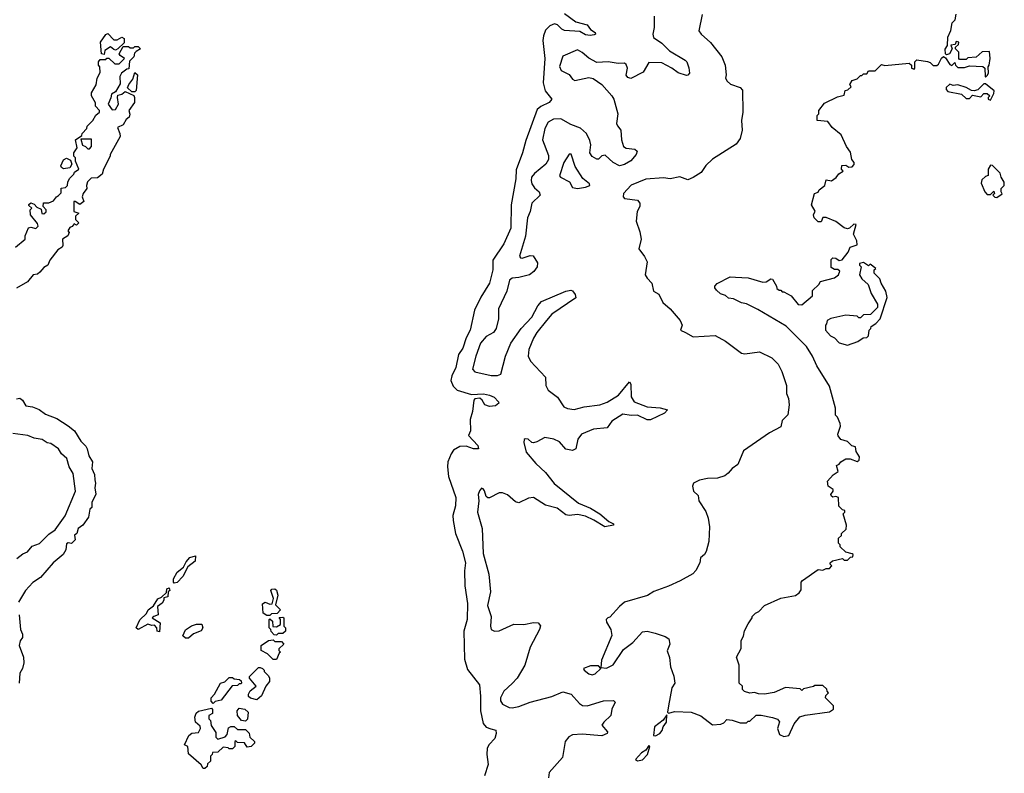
# Model space of a CAD drawing. Extents: x 2293878 to 2522763, y 823964 to 1006972.
# Tile 342 of 407: x 2439006 to 2445060, y 859070 to 863704. Entities that reach past the tile are written whole.
import ezdxf

# ---------------------------------------------------------------- set-up
doc = ezdxf.new("R2010")
doc.units = 0

msp = doc.modelspace()

# ---------------------------------------------------------------- linework, layer by layer
at = {"layer": '0CON20XD'}
for points in [[(2442355, 863742.5), (2442425, 863691.5), (2442495, 863672.5), (2442515, 863644.2), (2442544, 863625), (2442546, 863615), (2442539.3, 863610.7), (2442512.8, 863607.2), (2442485, 863611.6), (2442450.8, 863630.8), (2442355, 863638.5), (2442340, 863645), (2442312.6, 863672.6), (2442295, 863677.8), (2442265, 863665.4), (2442239.9, 863640.1), (2442225.9, 863605), (2442223.6, 863575), (2442235.3, 863465), (2442224.7, 863314.7), (2442237.3, 863267.3), (2442277.3, 863215), (2442262.1, 863195), (2442209.4, 863170.6), (2442187.9, 863152.1), (2442118.1, 862961.9), (2442097.9, 862885), (2442059.5, 862780.5), (2442056.2, 862725), (2442028.4, 862565), (2442025, 862421.2), (2441982.1, 862325), (2441914.4, 862225), (2441914.6, 862165), (2441894.4, 862084.4), (2441841.3, 861998.7), (2441802.2, 861917.8), (2441775.8, 861795), (2441751.6, 861748.4), (2441730, 861685), (2441704, 861645), (2441688.6, 861565), (2441662.7, 861515), (2441657.8, 861485), (2441670.7, 861450.7), (2441695.3, 861425.3), (2441785, 861399.4), (2441857.3, 861402.7), (2441895.3, 861395.3), (2441923.1, 861383.1), (2441950.8, 861355), (2441952.5, 861345), (2441931.1, 861328.9), (2441895, 861326), (2441865.4, 861335.4), (2441850, 861365), (2441835, 861376.2), (2441805, 861373.3), (2441798.8, 861365), (2441790.8, 861295), (2441776.2, 861245), (2441778, 861175), (2441766.4, 861146.4), (2441823.3, 861085), (2441826.7, 861065), (2441795.7, 861064.3), (2441750.6, 861080.6), (2441711.4, 861078.6), (2441672.5, 861057.5), (2441658.1, 861035)], [(2442906.7, 863725), (2442907.5, 863655), (2442898, 863615), (2442904, 863595), (2442955, 863559.1), (2443002.5, 863512.5), (2443097.1, 863455), (2443107.5, 863445), (2443121.1, 863408.9), (2443124.3, 863375), (2443115, 863362), (2443105, 863360.8), (2443055, 863377.9), (2443016.6, 863406.6), (2442955, 863439.2), (2442875, 863440), (2442838.6, 863381.4), (2442762.9, 863342.9), (2442745, 863348.8), (2442735, 863362.5), (2442744.2, 863405), (2442735, 863428.8), (2442725, 863435.8), (2442685, 863434.2), (2442625.4, 863445.4), (2442555, 863440.8), (2442505, 863466.8), (2442465, 863502.9), (2442435, 863519.6), (2442345, 863479.2), (2442324.2, 863415.8), (2442335, 863390.5), (2442385, 863366.7), (2442405, 863338.6), (2442419.6, 863329.6), (2442505, 863347.8), (2442531.6, 863341.6), (2442585.8, 863305.8), (2442646.6, 863236.6), (2442658.8, 863215), (2442684.7, 863125), (2442675.9, 863065), (2442681, 863051), (2442702.4, 863025), (2442705.5, 862964.5), (2442718.1, 862925), (2442735, 862913.3), (2442788.1, 862908.1), (2442803.1, 862895), (2442796.9, 862875), (2442763.4, 862836.6), (2442725, 862812.7), (2442695, 862805.4), (2442654.8, 862824.8), (2442605, 862870.8), (2442585, 862867.5), (2442565, 862846.9), (2442555, 862845.6), (2442525, 862861.9), (2442512.5, 862885), (2442518.2, 862935), (2442511.7, 862961.7), (2442490.4, 863005), (2442455, 863036.8), (2442395, 863059.3), (2442333.7, 863093.7), (2442287.8, 863092.2), (2442255.6, 863074.4), (2442235.4, 863035.4), (2442221.2, 862965), (2442258.3, 862868.3), (2442257.6, 862845), (2442242.1, 862815), (2442170.9, 862759.1), (2442153.5, 862735), (2442150.3, 862715), (2442155.3, 862695), (2442170.9, 862670.9), (2442199.5, 862645), (2442205.5, 862625), (2442154.1, 862575.9), (2442144.3, 862524.3), (2442127.5, 862485), (2442116.5, 862373.5), (2442079.4, 862249.4), (2442085, 862239.2), (2442095, 862237.1), (2442145, 862254.4), (2442162.9, 862252.9), (2442189.3, 862209.3), (2442187.5, 862185), (2442168.2, 862155), (2442140.6, 862135), (2442075, 862118.1), (2442035, 862115.3), (2442017.5, 862102.5), (2442002, 862035), (2441950, 861925), (2441950, 861865), (2441935, 861805.8), (2441918.8, 861781.2), (2441874.8, 861755.2), (2441840.3, 861715), (2441810, 861635), (2441790.5, 861555), (2441805, 861538.1), (2441905, 861516.1), (2441943.7, 861516.3), (2441965, 861524.3), (2441992.4, 861635), (2442025, 861714.5), (2442089.6, 861805), (2442156, 861875), (2442191.8, 861945), (2442215, 861971.5), (2442365, 862034.4), (2442395, 862040.8), (2442405, 862035.7), (2442422, 862015), (2442425.8, 861994.2), (2442277.3, 861892.7), (2442245.2, 861854.8), (2442185, 861779.6), (2442166.3, 861745), (2442136.9, 861675), (2442131.8, 861635), (2442147.1, 861605), (2442240, 861505), (2442240.6, 861455), (2442256.2, 861426.2), (2442313.4, 861383.4), (2442352.8, 861322.8), (2442375, 861312.2), (2442415, 861307.5), (2442476.4, 861323.6), (2442573.8, 861335), (2442618.3, 861351.7), (2442687.5, 861395), (2442755, 861477.5), (2442763.8, 861463.8), (2442766.8, 861385), (2442784.6, 861354.6), (2442865, 861322.5), (2442945, 861317.5), (2442990, 861305), (2442970, 861285), (2442885, 861243.1), (2442865, 861244.4), (2442805, 861272.7), (2442765, 861270.3), (2442715, 861277.7), (2442646.7, 861235), (2442618.8, 861195), (2442534.8, 861185.2), (2442460.5, 861155), (2442437.3, 861125), (2442425.6, 861065), (2442405, 861055.5), (2442363.4, 861063.4), (2442325, 861107.5), (2442291.2, 861125), (2442235, 861134.6), (2442185, 861107.5), (2442165, 861102.9), (2442154.7, 861104.7), (2442132, 861125), (2442115, 861127.5), (2442107.8, 861122.2), (2442105.5, 861105), (2442120, 861045), (2442179.6, 860975), (2442238.8, 860918.8), (2442291.4, 860851.4), (2442441.5, 860731.5), (2442515, 860700.4), (2442572.5, 860665), (2442629.1, 860619.1), (2442656.7, 860605), (2442657.5, 860595), (2442603.8, 860586.2), (2442537.2, 860627.2), (2442485, 860650.9), (2442435, 860661.8), (2442385, 860655.5), (2442365, 860658.9), (2442311.3, 860701.3), (2442239.7, 860719.7), (2442165, 860765.4), (2442135, 860762.1), (2442075, 860733.6), (2442055, 860738.9), (2442005, 860781.4), (2441975, 860795.6), (2441955, 860794.3), (2441895, 860763.8), (2441885, 860763.3), (2441875, 860772.5), (2441865, 860807.5), (2441855, 860820), (2441845, 860822.5), (2441832.3, 860807.7), (2441824.2, 860785), (2441828.8, 860745), (2441820.8, 860675), (2441849.5, 860575), (2441855, 860421.2), (2441891.1, 860295), (2441900.3, 860185), (2441882.6, 860102.6), (2441904.1, 860034.1), (2441900, 859975), (2441904.4, 859955), (2441924.6, 859944.6), (2441955, 859946.9), (2442045, 859986.9), (2442105.8, 859985.8), (2442165, 859997.8), (2442194.3, 859994.3), (2442207.7, 859977.7), (2442201.9, 859955), (2442145.5, 859845), (2442111.8, 859735), (2442065.2, 859654.8), (2442035, 859622.2), (2441982.3, 859575), (2441962.3, 859535), (2441962.7, 859515), (2441975.3, 859495.3), (2442015, 859474.6), (2442035, 859472.5), (2442075, 859480.9), (2442145, 859508.4), (2442277.4, 859542.6), (2442345, 859571.9), (2442396.6, 859556.6), (2442449.1, 859499.1), (2442467.3, 859487.3), (2442495, 859484.4), (2442596.3, 859516.3), (2442656.7, 859516.7), (2442667.1, 859507.1), (2442647.1, 859465), (2442641.4, 859425), (2442597.1, 859385), (2442586, 859365), (2442620, 859325), (2442618, 859315), (2442585, 859299.5), (2442465, 859311.6), (2442405, 859306.7), (2442381.8, 859295), (2442360, 859265), (2442343.6, 859166.4), (2442261.2, 859075), (2442258.3, 859041.7)], [(2443203.3, 863735), (2443181.2, 863635), (2443195.8, 863615), (2443254.1, 863564.1), (2443323.8, 863475), (2443343.8, 863425), (2443350, 863365), (2443346, 863345), (2443355.7, 863325), (2443376.9, 863306.9), (2443436.1, 863286.1), (2443449.6, 863269.6), (2443451.8, 863135), (2443443.5, 863085), (2443448.8, 863025), (2443435, 862973.3), (2443410.9, 862939.1), (2443265, 862846.7), (2443225, 862807.5), (2443196.7, 862765), (2443147.4, 862732.6), (2443115, 862720), (2443065, 862737.5), (2443005, 862725.8), (2442965, 862732), (2442855.8, 862724.2), (2442765, 862686.9), (2442718.8, 862635), (2442716.7, 862615), (2442724.2, 862604.2), (2442805, 862593.3), (2442820, 862575), (2442818.8, 862555), (2442803.3, 862525), (2442797.5, 862465), (2442819.7, 862399.7), (2442826.7, 862355), (2442813.3, 862295), (2442848.3, 862248.3), (2442863.8, 862215), (2442852.5, 862135), (2442863.6, 862113.6), (2442893.6, 862083.6), (2442902.5, 862035), (2442936.4, 862016.4), (2442960, 861965), (2443006.4, 861926.4), (2443067.5, 861855), (2443080, 861825), (2443070, 861795), (2443100.8, 861780.8), (2443147, 861753), (2443281.7, 861761.7), (2443345, 861727.5), (2443445, 861653.3), (2443465, 861650), (2443555, 861662.5), (2443630, 861625), (2443670, 861585), (2443691.7, 861541.7), (2443720, 861455), (2443720, 861405), (2443732.5, 861375), (2443737.5, 861335), (2443730, 861275), (2443695, 861240), (2443685, 861200), (2443616.4, 861163.6), (2443457, 861053), (2443420.7, 860969.3), (2443387.5, 860945), (2443362.5, 860915), (2443340.7, 860899.3), (2443296.1, 860883.9), (2443235, 860883.3), (2443185, 860872.5), (2443150, 860855), (2443142.5, 860835), (2443150, 860805), (2443178.3, 860778.3), (2443182.5, 860745), (2443225, 860680), (2443239.3, 860639.3), (2443247.5, 860585), (2443242.5, 860495), (2443226.4, 860433.6), (2443217.5, 860415), (2443192.5, 860395), (2443187.5, 860365), (2443163.3, 860316.7), (2443145, 860297.5), (2443066.1, 860253.9), (2442995, 860220), (2442905, 860187.5), (2442867, 860163), (2442725, 860122.5), (2442693.6, 860096.4), (2442635, 860030), (2442623, 860027), (2442612.5, 860015), (2442615, 860000), (2442641.2, 859955), (2442646.4, 859916.4), (2442582.5, 859765), (2442580, 859720), (2442615, 859717.5), (2442655, 859736.7), (2442719.4, 859830.6), (2442776, 859875), (2442835, 859940), (2442865, 859943.8), (2442912.7, 859932.7), (2442975, 859912), (2442997, 859897), (2443002.9, 859865), (2442986.7, 859823.3), (2443001.7, 859781.7), (2443006.7, 859725), (2443028, 859668), (2443033.8, 859625), (2443016.7, 859595), (2442996.1, 859483.9), (2442990, 859445), (2442995, 859440), (2443035, 859450), (2443135, 859446.7), (2443193.6, 859423.6), (2443265, 859367.5), (2443317, 859373), (2443335, 859380), (2443355, 859400), (2443387, 859397), (2443435, 859380), (2443475, 859380), (2443485, 859390), (2443495, 859390), (2443535, 859427.5), (2443565, 859427.5), (2443635, 859413.3), (2443665, 859402.5), (2443677, 859387), (2443665.6, 859345), (2443678, 859308), (2443705, 859295.6), (2443735, 859302.5)], [(2443735, 859302.5), (2443767.5, 859375), (2443803, 859417), (2443835, 859427.5), (2443985, 859447.5), (2444010, 859465), (2444010, 859485), (2443960, 859535), (2443961.7, 859548.3), (2443980, 859565), (2443970, 859575), (2443968.3, 859588.3), (2443945, 859610), (2443895, 859610), (2443887, 859603), (2443825, 859590), (2443815, 859580), (2443805, 859590), (2443715, 859596.7), (2443645, 859567.5), (2443585, 859557.5), (2443548.3, 859558.3), (2443525, 859567.5), (2443495, 859562.5), (2443463, 859573), (2443450, 859585), (2443450, 859605), (2443430, 859625), (2443430, 859735), (2443412.5, 859785), (2443441.7, 859838.3), (2443443, 859887), (2443457, 859913), (2443463, 859947), (2443485, 859990), (2443510, 860025), (2443510, 860035), (2443530, 860055), (2443550, 860065), (2443585, 860102.5), (2443685, 860146.7), (2443776.1, 860163.9), (2443799.3, 860180.7), (2443811.7, 860198.3), (2443810, 860245), (2443820, 860255), (2443915, 860322.5), (2443945, 860320), (2443965, 860330), (2443985, 860330), (2444000, 860345), (2443990, 860355), (2443990, 860365), (2444003, 860377), (2444065, 860390), (2444075, 860380), (2444095, 860380), (2444115, 860400), (2444128.3, 860401.7), (2444130, 860415), (2444125, 860420), (2444085, 860430), (2444051.7, 860461.7), (2444050, 860475), (2444040, 860485), (2444040, 860515), (2444058.3, 860531.7), (2444060, 860545), (2444088.3, 860571.7), (2444090, 860595), (2444070, 860665), (2444080, 860675), (2444080, 860685), (2444065, 860690), (2444043.3, 860713.3), (2444040, 860765), (2444025, 860772.5), (2444005, 860767.5), (2443997.5, 860775), (2443992.5, 860785), (2444007.5, 860805), (2444007.5, 860815), (2443977.5, 860835), (2443973.9, 860866.1), (2444007.5, 860905), (2444037.5, 860925), (2444028.3, 860961.7), (2444045, 860970), (2444053.9, 860986.1), (2444085, 861003.3), (2444113, 861003), (2444155, 860986.7), (2444166.7, 860995), (2444170, 861015), (2444148.3, 861048.3), (2444145, 861077.5), (2444123, 861083), (2444095, 861110), (2444055, 861123.3), (2444038.8, 861145), (2444036.2, 861155), (2444052.5, 861205), (2444051.7, 861221.7), (2444035, 861260), (2444023, 861273), (2444022.5, 861315), (2443985, 861450), (2443907.5, 861575), (2443880, 861635), (2443843.6, 861693.6), (2443719.3, 861819.3), (2443545, 861922.5), (2443475, 861957.5), (2443445, 861962.5), (2443395, 861987.5), (2443365, 861992.5), (2443345, 862007.5), (2443315, 862017.5), (2443290.7, 862040.7), (2443280, 862055), (2443280, 862065), (2443295, 862082.5), (2443375, 862122.5), (2443408.3, 862121.7), (2443485, 862117.5), (2443575, 862090), (2443595, 862092.5), (2443625, 862110), (2443635, 862107.5), (2443660, 862065), (2443661.7, 862051.7), (2443675, 862040), (2443685, 862040), (2443695, 862030), (2443705, 862030), (2443750, 862005), (2443791.7, 861951.7), (2443815, 861950), (2443880, 862005), (2443881.7, 862038.3), (2443920, 862075), (2443930, 862095), (2444015, 862115.8), (2444041.2, 862135), (2444048.3, 862158.3), (2444037, 862167), (2444015, 862167.5), (2443995, 862180), (2443995, 862230), (2444005, 862240), (2444025, 862237.5), (2444045, 862222.5), (2444063.6, 862226.4), (2444100, 862275), (2444112.5, 862305), (2444155, 862320), (2444152.5, 862345), (2444133.8, 862385), (2444150, 862445), (2444135, 862447.5), (2444108.3, 862421.7), (2444095, 862417.5), (2444075, 862423.3), (2444025, 862462.5), (2443965, 862486.7), (2443945, 862487.5), (2443935, 862460), (2443915, 862460), (2443890, 862485), (2443886.7, 862505), (2443896.4, 862526.4), (2443873.8, 862565), (2443892.5, 862635), (2443915, 862642.5), (2443922, 862658), (2443956.4, 862683.6), (2443965, 862720), (2443996.7, 862713.3), (2444026.4, 862733.6), (2444043.3, 862756.7), (2444068.3, 862771.7), (2444060, 862785), (2444061.7, 862808.3), (2444085, 862810), (2444105, 862797.5), (2444125, 862800), (2444137, 862813), (2444137.5, 862825), (2444122.5, 862845), (2444115, 862890), (2444090, 862925), (2444056.7, 862995), (2444000.7, 863040.7), (2443975, 863077.5), (2443910, 863085), (2443910, 863115), (2443920, 863125), (2443920, 863145), (2443955, 863190), (2444035, 863230), (2444075, 863240), (2444081.7, 863268.3), (2444098.3, 863271.7), (2444118.3, 863291.7), (2444110, 863305), (2444125, 863330), (2444155, 863340), (2444175, 863360), (2444185, 863360), (2444195, 863370), (2444215, 863370), (2444225, 863390), (2444265, 863390), (2444305, 863427.5), (2444325, 863422.5), (2444475, 863437.5), (2444490, 863425), (2444490, 863405), (2444505, 863400), (2444510, 863405), (2444510, 863445), (2444523, 863457), (2444587, 863447), (2444605, 863440), (2444623, 863423), (2444645, 863422.5), (2444655, 863430), (2444673.6, 863466.4), (2444686.7, 863476.7), (2444699.2, 863469.2), (2444725, 863427.5), (2444737, 863423), (2444755, 863440), (2444760, 863425), (2444775, 863410), (2444815, 863410), (2444845, 863420), (2444927, 863417), (2444940, 863405), (2444942.5, 863355), (2444945, 863350), (2444955, 863360), (2444962.5, 863375), (2444960, 863415), (2444966.4, 863423.6), (2444972.5, 863465), (2444968.3, 863508.3), (2444923, 863507), (2444887, 863473), (2444835, 863470), (2444825, 863460), (2444785, 863460), (2444780, 863465), (2444780, 863505), (2444760, 863525), (2444760, 863535), (2444778.3, 863551.7), (2444780, 863565), (2444765, 863570), (2444758.3, 863551.7), (2444731.7, 863548.3), (2444740, 863525), (2444722.5, 863495), (2444705, 863487.5), (2444697.5, 863495), (2444697, 863523), (2444710, 863545), (2444713.6, 863596.4), (2444731.7, 863638.3), (2444740, 863685), (2444757, 863703), (2444765, 863737.5)], [(2439525, 863490), (2439510, 863495), (2439502.5, 863565), (2439535, 863612.5), (2439548.3, 863618.3), (2439585, 863580), (2439605, 863580), (2439635, 863597.5), (2439648.3, 863588.3), (2439648.3, 863561.7), (2439610, 863525), (2439595, 863517.5), (2439585, 863520), (2439565, 863537.5), (2439530, 863515), (2439525, 863490)], [(2439245, 862622.5), (2439261.7, 862638.3), (2439261.7, 862668.3), (2439288.3, 862671.7), (2439300, 862685), (2439303, 862707), (2439315, 862730), (2439340, 862755), (2439343.6, 862766.4), (2439370, 862785), (2439350, 862835), (2439350, 862855), (2439340, 862865), (2439340, 862885), (2439360, 862915), (2439350, 862965), (2439388.3, 862991.7), (2439390, 863005), (2439420, 863035), (2439421.7, 863048.3), (2439456.4, 863083.6), (2439473.6, 863116.4), (2439497.5, 863135), (2439496.1, 863146.1), (2439473, 863173), (2439471.7, 863191.7), (2439447.5, 863235), (2439447.5, 863255), (2439477, 863303), (2439482.5, 863345), (2439501.7, 863378.3), (2439500, 863415), (2439490, 863425), (2439490, 863445), (2439501.7, 863458.3), (2439535, 863460), (2439542.5, 863467.5), (2439555, 863467.5), (2439591.7, 863431.7), (2439617, 863433), (2439650, 863465), (2439623.6, 863483.6), (2439617.5, 863495), (2439641.7, 863538.3), (2439675, 863540), (2439685, 863530), (2439705, 863530), (2439715, 863540), (2439735, 863540), (2439750, 863525), (2439721.7, 863508.3), (2439712.5, 863497.5), (2439707.5, 863475), (2439681.7, 863448.3), (2439678.3, 863401.7), (2439665, 863400), (2439632.5, 863375), (2439622.5, 863355), (2439625, 863310), (2439595, 863260), (2439570, 863245), (2439567, 863223), (2439550, 863185), (2439575, 863150), (2439595, 863152.5), (2439613.3, 863185), (2439606.7, 863225), (2439610, 863240), (2439635, 863246.7), (2439655, 863262.5), (2439708.3, 863238.3), (2439712.5, 863225), (2439712.5, 863195), (2439677.5, 863145), (2439683, 863123), (2439680, 863105), (2439660.7, 863089.3), (2439643, 863057), (2439608.3, 863041.7), (2439622.5, 863005), (2439623.3, 862985), (2439562.5, 862875), (2439562.5, 862865), (2439521.2, 862785), (2439513.3, 862755), (2439485, 862732.5), (2439445, 862730), (2439423.9, 862706.1), (2439417.5, 862685), (2439420, 862665), (2439396.7, 862635), (2439391.2, 862615), (2439400, 862585), (2439375, 862567.5), (2439346.7, 862586.7), (2439340, 862585), (2439340, 862525), (2439370, 862515), (2439350, 862495), (2439350, 862475), (2439370, 862455), (2439355, 862440), (2439341.7, 862448.3), (2439328.3, 862431.7), (2439313.6, 862426.4), (2439302.5, 862405), (2439310, 862395), (2439302.5, 862375), (2439270, 862355), (2439272.5, 862315), (2439267.5, 862305), (2439240.7, 862289.3), (2439192.5, 862225), (2439180, 862195), (2439155, 862180), (2439129.5, 862150.5), (2439115, 862140), (2439090, 862135), (2439055, 862092.5), (2438987, 862053)], [(2439715, 863260), (2439695, 863260), (2439670, 863285), (2439676.7, 863305), (2439701.2, 863338.8), (2439715, 863380), (2439730, 863365), (2439721.7, 863268.3), (2439715, 863260)], [(2444975, 863210), (2444995, 863250), (2444997, 863267), (2444945, 863310), (2444935, 863310), (2444896.7, 863273.3), (2444875, 863267.5), (2444858.3, 863268.3), (2444825, 863287.5), (2444775, 863303.3), (2444745, 863300), (2444725, 863307.5), (2444703, 863287), (2444702.5, 863275), (2444713, 863263), (2444796.4, 863246.4), (2444825, 863220), (2444845, 863220), (2444865, 863240), (2444915, 863230), (2444935, 863250), (2444955, 863250), (2444970, 863235), (2444960, 863225), (2444960, 863215), (2444975, 863210)], [(2439435, 862910), (2439447.5, 862925), (2439448.3, 862968.3), (2439381.7, 862968.3), (2439391.7, 862931.7), (2439410, 862925), (2439425, 862910), (2439435, 862910)], [(2439275, 862786.7), (2439263.3, 862795), (2439260, 862805), (2439275, 862842.5), (2439295, 862852.5), (2439319.3, 862839.3), (2439327.5, 862815), (2439315, 862792.5), (2439275, 862786.7)], [(2442435, 862666), (2442485, 862674), (2442512.5, 862685), (2442510, 862695), (2442468.1, 862728.1), (2442421.5, 862801.5), (2442397, 862877), (2442385, 862876.7), (2442352.7, 862825), (2442325, 862743.3), (2442331.2, 862735), (2442387, 862707), (2442405, 862671.2), (2442435, 862666)], [(2445015, 862610), (2445047, 862633), (2445040, 862645), (2445040, 862665), (2445060, 862685), (2445060, 862705), (2445040, 862735), (2445035, 862760), (2444988.3, 862808.3), (2444975, 862810), (2444960, 862785), (2444960, 862745), (2444945, 862740), (2444921.7, 862718.3), (2444918.3, 862698.3), (2444940, 862645), (2444955, 862630), (2444975, 862630), (2444995, 862650), (2445000, 862635), (2444990, 862625), (2445001.7, 862611.7), (2445015, 862610)], [(2438980, 862305), (2439040, 862355), (2439040, 862375), (2439060, 862425), (2439075, 862427.5), (2439105, 862420), (2439120, 862435), (2439115, 862450), (2439072.5, 862505), (2439070, 862535), (2439080, 862545), (2439061.7, 862561.7), (2439061.7, 862568.3), (2439075, 862577.5), (2439095, 862570), (2439111.7, 862551.7), (2439138.3, 862538.3), (2439141.7, 862511.7), (2439155, 862510), (2439168.3, 862521.7), (2439170, 862535), (2439150, 862555), (2439151.7, 862578.3), (2439185, 862577.5), (2439215, 862590), (2439232.5, 862615), (2439245, 862622.5)], [(2444095, 861702.5), (2444160, 861725), (2444191.7, 861748.3), (2444215, 861750), (2444225, 861760), (2444230, 861795), (2444240, 861805), (2444241.7, 861818.3), (2444270, 861835), (2444296.7, 861865), (2444340, 861995), (2444332.5, 862035), (2444303.3, 862083.3), (2444295, 862110), (2444260, 862145), (2444260, 862165), (2444270, 862175), (2444235, 862200), (2444225, 862190), (2444195, 862210), (2444170, 862205), (2444170, 862195), (2444180, 862185), (2444170, 862135), (2444185, 862110), (2444223.8, 862075), (2444240.5, 862020.5), (2444280, 861955), (2444280, 861935), (2444238.3, 861891.7), (2444195, 861890), (2444175, 861870), (2444165, 861870), (2444155, 861880), (2444085, 861887.5), (2443993, 861867), (2443970, 861855), (2443967, 861833), (2443960, 861825), (2443960, 861795), (2443990.7, 861760.7), (2444015, 861747.5), (2444045, 861716.7), (2444095, 861702.5)], [(2438986.4, 861373.6), (2439007, 861377), (2439022.5, 861365), (2439045, 861330), (2439085, 861322.5), (2439125, 861306.2), (2439165, 861278), (2439235, 861252), (2439305, 861207.5), (2439343.8, 861175), (2439381.3, 861111.3), (2439412.5, 861082.5), (2439422, 861065), (2439431.2, 861021.2), (2439453.3, 860985), (2439448.8, 860945), (2439467, 860907), (2439467.5, 860875), (2439473.3, 860855), (2439467.5, 860825), (2439473.9, 860786.1), (2439448.8, 860735), (2439450, 860705), (2439436.7, 860693.3), (2439428.8, 860645), (2439395, 860596.7), (2439366.2, 860575), (2439356.7, 860545), (2439342.5, 860535), (2439346.7, 860505), (2439325, 860483.3), (2439305, 860487.5), (2439295, 860480), (2439290, 860445), (2439273.3, 860415), (2439212.5, 860365), (2439135, 860274), (2439086.1, 860243.9), (2439042.5, 860195), (2438998.6, 860121.4)], [(2438989.3, 860390.7), (2439025, 860419.2), (2439055, 860431.4), (2439082.4, 860467.6), (2439127.9, 860482.1), (2439185, 860540), (2439225, 860566.7), (2439285, 860653.3), (2439348.8, 860805), (2439334.1, 860914.1), (2439310, 860955), (2439295.8, 861005.8), (2439263.8, 861035), (2439245.7, 861065.7), (2439197.7, 861097.7), (2439175, 861102.5), (2439145, 861121.9), (2439095, 861131.4), (2439057, 861147), (2438965, 861160)], [(2441658.1, 861035), (2441638.8, 860985), (2441636, 860955), (2441643.4, 860895), (2441687.5, 860765), (2441685.5, 860715), (2441669.4, 860655), (2441671.9, 860625), (2441685.6, 860545), (2441729.5, 860435), (2441746.9, 860365), (2441740.6, 860315), (2441743.5, 860223.5), (2441760.5, 860115), (2441756.5, 860015), (2441736.9, 859945), (2441741.4, 859771.4), (2441759.1, 859709.1), (2441833.8, 859615), (2441840.4, 859545), (2441838.7, 859455), (2441856.4, 859376.4), (2441873.3, 859353.3), (2441903.2, 859343.2), (2441933.3, 859335), (2441936.2, 859315), (2441928, 859285), (2441892.5, 859247.5), (2441880, 859225), (2441877.5, 859185), (2441886.6, 859123.4), (2441864.5, 859055)], [(2439955, 860240), (2439952.5, 860245), (2439952.5, 860265), (2439973.9, 860306.1), (2440013, 860337), (2440029.3, 860370.7), (2440052.3, 860397.7), (2440086.7, 860406.7), (2440085.8, 860374.2), (2440040.7, 860339.3), (2440009.2, 860280.8), (2439975, 860243.8), (2439955, 860240)], [(2439865, 859940), (2439852.5, 859945), (2439850, 859965), (2439835, 859980), (2439818.3, 859978.3), (2439795, 859987.5), (2439735, 859953.8), (2439723.3, 859965), (2439745.9, 860014.1), (2439785, 860053.3), (2439796.2, 860075), (2439829.5, 860100.5), (2439855, 860142.5), (2439877.5, 860152.5), (2439908.3, 860181.7), (2439910, 860205), (2439925, 860210), (2439930, 860195), (2439920, 860185), (2439917.5, 860155), (2439891.7, 860148.3), (2439892.5, 860135), (2439883, 860117), (2439853.8, 860096.2), (2439857.5, 860045), (2439830, 860035), (2439820, 860025), (2439870, 859995), (2439865, 859940)], [(2440545, 860040), (2440525, 860040), (2440502.5, 860055), (2440498.3, 860111.7), (2440515, 860122.5), (2440545, 860110), (2440558.3, 860111.7), (2440567.5, 860145), (2440550, 860195), (2440557.5, 860202.5), (2440575, 860203.3), (2440585.9, 860195.9), (2440592.5, 860165), (2440580, 860105), (2440610, 860075), (2440588.3, 860051.7), (2440555, 860050), (2440545, 860040)], [(2439002.9, 860045), (2439011.2, 859955), (2439023.3, 859925), (2439023.3, 859905), (2439010, 859885), (2439003.3, 859855), (2439030, 859785), (2439030.7, 859749.3), (2439023.3, 859715), (2439006.2, 859685), (2439002.5, 859625)], [(2440585, 859920), (2440571.7, 859921.7), (2440551.7, 859941.7), (2440550, 859955), (2440540, 859965), (2440540, 860015), (2440545, 860020), (2440560, 860005), (2440561.7, 859971.7), (2440585, 859970), (2440610, 859985), (2440610, 860015), (2440601.7, 860028.3), (2440625, 860030), (2440630, 860025), (2440630, 859975), (2440640, 859965), (2440640, 859945), (2440625, 859930), (2440595, 859930), (2440585, 859920)], [(2440045, 859900), (2440025, 859900), (2440010, 859915), (2440025, 859952.5), (2440063, 859977), (2440093.9, 859986.1), (2440126.4, 859986.4), (2440132.5, 859965), (2440123, 859947), (2440075, 859927.5), (2440045, 859900)], [(2440585, 859770), (2440565, 859770), (2440530, 859805), (2440490, 859825), (2440490, 859855), (2440535, 859887.5), (2440565, 859890), (2440575, 859880), (2440615, 859880), (2440630, 859865), (2440600, 859835), (2440600, 859825), (2440610, 859815), (2440601.7, 859808.3), (2440585, 859770)], [(2440465, 859522.5), (2440425, 859532.5), (2440413, 859543), (2440413, 859557), (2440423.6, 859576.4), (2440460, 859605), (2440420, 859655), (2440420, 859665), (2440475, 859720), (2440485, 859720), (2440500, 859715), (2440510, 859705), (2440510, 859695), (2440535, 859670), (2440542.5, 859655), (2440542.5, 859635), (2440520, 859605), (2440493.6, 859546.4), (2440465, 859522.5)], [(2442525, 859676.2), (2442545, 859682), (2442580, 859715), (2442565, 859730), (2442515, 859730), (2442472.5, 859715), (2442476.7, 859705), (2442505, 859682.5), (2442525, 859676.2)], [(2440195, 859500), (2440183, 859513), (2440182.5, 859535), (2440203.6, 859556.4), (2440240, 859625), (2440268.3, 859631.7), (2440295, 859660), (2440315, 859660), (2440325, 859650), (2440357, 859647), (2440368.3, 859638.3), (2440370, 859625), (2440365, 859620), (2440355, 859620), (2440345, 859610), (2440311.7, 859608.3), (2440245, 859520), (2440208.3, 859511.7), (2440195, 859500)], [(2440145, 859100), (2440135, 859100), (2440123, 859123), (2440045, 859190), (2440040, 859235), (2440020, 859245), (2440047, 859303), (2440065, 859317.5), (2440105, 859320), (2440117.5, 859345), (2440115, 859360), (2440087.5, 859385), (2440084, 859415), (2440091.2, 859438.8), (2440105, 859451.2), (2440185, 859470), (2440191.7, 859461.7), (2440191.7, 859438.3), (2440170, 859425), (2440170, 859405), (2440180, 859395), (2440183, 859363), (2440211.7, 859321.7), (2440213, 859293), (2440225, 859280), (2440270, 859295), (2440281.7, 859308.3), (2440290.7, 859349.3), (2440305, 859357.5), (2440325, 859357.5), (2440345, 859340), (2440395, 859340), (2440417, 859317), (2440421.7, 859291.7), (2440450, 859265), (2440450, 859255), (2440430, 859235), (2440405, 859230), (2440388.3, 859258.3), (2440345, 859260), (2440335, 859270), (2440330, 859265), (2440330, 859235), (2440315, 859220), (2440295, 859220), (2440287, 859227), (2440258.3, 859231.7), (2440225, 859200), (2440191.7, 859198.3), (2440190, 859185), (2440180, 859175), (2440180, 859145), (2440161.7, 859128.3), (2440158.3, 859111.7), (2440145, 859100)], [(2440395, 859390), (2440370, 859395), (2440346.4, 859426.4), (2440343.8, 859455), (2440355, 859470), (2440390, 859465), (2440410, 859445), (2440407, 859403), (2440395, 859390)], [(2442915, 859300), (2442942.5, 859315), (2442956.1, 859333.9), (2442962.5, 859355), (2442982.5, 859385), (2442985, 859430), (2442963.3, 859396.7), (2442910, 859355), (2442903.3, 859303.3), (2442915, 859300)], [(2442805, 859147.5), (2442835, 859153.3), (2442866.2, 859185), (2442880, 859235), (2442875, 859240), (2442856.7, 859213.3), (2442830, 859195), (2442793.3, 859155), (2442805, 859147.5)]]:
    msp.add_lwpolyline(points, dxfattribs=at)

doc.saveas('drawing.dxf')
